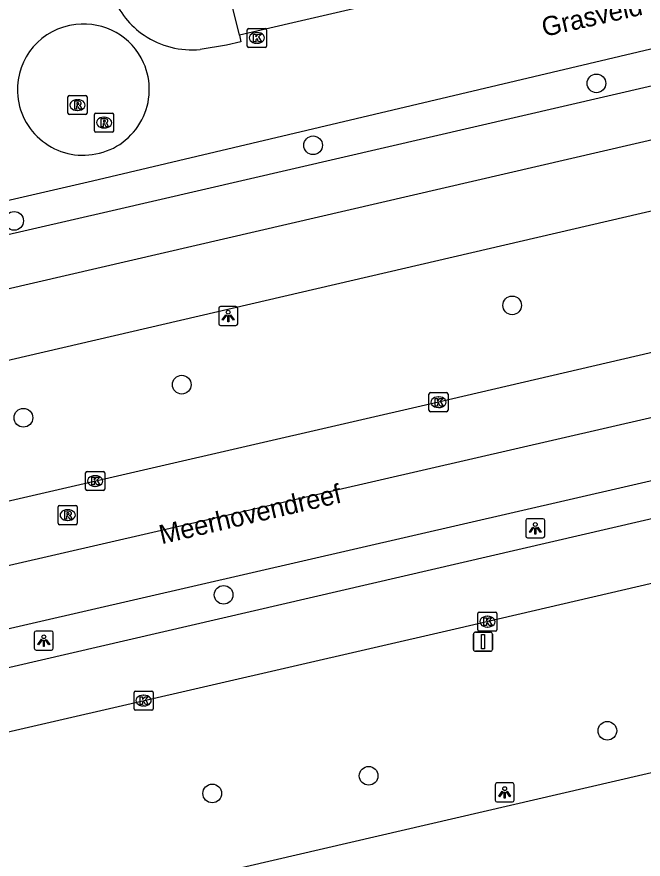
# Model space of a CAD drawing. Extents: x 156414 to 157775, y 382335 to 383765.
# Drawn here: x 157064.15 to 157096.95, y 382993.35 to 383037.44 of the extents above; entities that cross this region are included whole.
import ezdxf

# ---------------------------------------------------------------- set-up
doc = ezdxf.new("R2010")
doc.units = 0
for name, color, linetype in [('IMGEO_Boom', 7, 'Continuous'), ('IMGEO_Fietspad_gesloten', 7, 'Continuous'), ('IMGEO_Kolk', 7, 'Continuous'), ('IMGEO_Lichtpunt', 7, 'Continuous'), ('IMGEO_Openbare_ruimte_label', 7, 'Continuous'), ('IMGEO_Parkeervlak_open', 7, 'Continuous'), ('IMGEO_Rijbaan_lokaal_gesloten', 7, 'Continuous'), ('IMGEO_Rijbaan_lokaal_open', 7, 'Continuous'), ('IMGEO_Rijbaan_regionaal_gesloten', 7, 'Continuous'), ('IMGEO_Rioolput', 7, 'Continuous'), ('IMGEO_Verkeersbordpaal', 7, 'Continuous'), ('IMGEO_Voetpad_open', 7, 'Continuous')]:
    doc.layers.add(name, color=color, linetype=linetype)

msp = doc.modelspace()

# ---------------------------------------------------------------- linework, layer by layer
at = {"layer": 'IMGEO_Boom'}
for centre in [(157094.504, 383033.963), (157079.664, 383030.72), (157064.008, 383026.764), (157090.091, 383022.34), (157072.785, 383018.187), (157064.493, 383016.456), (157074.978, 383007.184), (157095.076, 383000.068), (157082.574, 382997.709), (157074.384, 382996.786)]:
    msp.add_circle(centre, 0.489, dxfattribs=at)
at = {"layer": 'IMGEO_Fietspad_gesloten'}
for points in [[(157134.445, 383039.6), (157025.431, 383014.337)], [(157025.969, 383010.873), (157049.55, 383016.188), (157125.414, 383033.797), (157133.846, 383035.729)]]:
    msp.add_lwpolyline(points, dxfattribs=at)
at = {"layer": 'IMGEO_Kolk'}
for p, q in [((157076.22, 383035.917), (157076.22, 383036.769)), ((157076.295, 383036.843), (157077.147, 383036.843)), ((157077.221, 383036.769), (157077.221, 383035.917)), ((157076.708, 383036.623), (157076.733, 383036.623)), ((157076.731, 383036.063), (157076.706, 383036.063)), ((157077.147, 383035.843), (157076.295, 383035.843)), ((157085.732, 383016.844), (157085.732, 383017.696)), ((157085.807, 383017.77), (157086.659, 383017.77)), ((157086.22, 383017.55), (157086.245, 383017.55)), ((157086.733, 383017.696), (157086.733, 383016.844)), ((157086.243, 383016.99), (157086.218, 383016.99)), ((157086.659, 383016.77), (157085.807, 383016.77)), ((157067.751, 383012.717), (157067.751, 383013.569)), ((157067.826, 383013.643), (157068.678, 383013.643)), ((157068.239, 383013.423), (157068.264, 383013.423)), ((157068.752, 383013.569), (157068.752, 383012.717)), ((157068.678, 383012.643), (157067.826, 383012.643)), ((157068.262, 383012.863), (157068.237, 383012.863)), ((157088.294, 383005.353), (157088.294, 383006.205)), ((157088.369, 383006.279), (157089.221, 383006.279)), ((157088.782, 383006.059), (157088.807, 383006.059)), ((157089.295, 383006.205), (157089.295, 383005.353)), ((157088.805, 383005.499), (157088.78, 383005.499)), ((157089.221, 383005.279), (157088.369, 383005.279)), ((157070.288, 383001.222), (157070.288, 383002.074)), ((157070.363, 383002.148), (157071.215, 383002.148)), ((157070.776, 383001.928), (157070.801, 383001.928)), ((157071.289, 383002.074), (157071.289, 383001.222)), ((157071.215, 383001.148), (157070.363, 383001.148)), ((157070.799, 383001.368), (157070.774, 383001.368))]:
    msp.add_line(p, q, dxfattribs=at)
for points in [[(157076.22, 383035.917), (157076.22, 383036.769)], [(157076.295, 383036.843), (157077.147, 383036.843)], [(157077.221, 383036.769), (157077.221, 383035.917)], [(157076.541, 383036.543), (157076.664, 383036.543), (157076.664, 383036.392), (157076.794, 383036.543), (157076.958, 383036.543), (157076.812, 383036.392), (157076.965, 383036.143), (157076.813, 383036.143), (157076.728, 383036.307), (157076.664, 383036.24), (157076.664, 383036.143), (157076.541, 383036.143), (157076.541, 383036.543)], [(157077.147, 383035.843), (157076.295, 383035.843)], [(157085.732, 383016.844), (157085.732, 383017.696)], [(157085.807, 383017.77), (157086.659, 383017.77)], [(157086.053, 383017.47), (157086.176, 383017.47), (157086.176, 383017.319), (157086.306, 383017.47), (157086.47, 383017.47), (157086.324, 383017.319), (157086.477, 383017.07), (157086.325, 383017.07), (157086.24, 383017.234), (157086.176, 383017.167), (157086.176, 383017.07), (157086.053, 383017.07), (157086.053, 383017.47)], [(157086.733, 383017.696), (157086.733, 383016.844)], [(157086.659, 383016.77), (157085.807, 383016.77)], [(157067.751, 383012.717), (157067.751, 383013.569)], [(157067.826, 383013.643), (157068.678, 383013.643)], [(157068.752, 383013.569), (157068.752, 383012.717)], [(157068.072, 383013.343), (157068.195, 383013.343), (157068.195, 383013.192), (157068.325, 383013.343), (157068.489, 383013.343), (157068.343, 383013.192), (157068.496, 383012.943), (157068.344, 383012.943), (157068.259, 383013.107), (157068.195, 383013.04), (157068.195, 383012.943), (157068.072, 383012.943), (157068.072, 383013.343)], [(157068.678, 383012.643), (157067.826, 383012.643)], [(157088.294, 383005.353), (157088.294, 383006.205)], [(157088.369, 383006.279), (157089.221, 383006.279)], [(157088.615, 383005.979), (157088.738, 383005.979), (157088.738, 383005.828), (157088.868, 383005.979), (157089.032, 383005.979), (157088.886, 383005.828), (157089.039, 383005.579), (157088.887, 383005.579), (157088.802, 383005.743), (157088.738, 383005.676), (157088.738, 383005.579), (157088.615, 383005.579), (157088.615, 383005.979)], [(157089.295, 383006.205), (157089.295, 383005.353)], [(157089.221, 383005.279), (157088.369, 383005.279)], [(157070.288, 383001.222), (157070.288, 383002.074)], [(157070.363, 383002.148), (157071.215, 383002.148)], [(157071.289, 383002.074), (157071.289, 383001.222)], [(157070.609, 383001.848), (157070.732, 383001.848), (157070.732, 383001.697), (157070.862, 383001.848), (157071.026, 383001.848), (157070.88, 383001.697), (157071.033, 383001.448), (157070.881, 383001.448), (157070.796, 383001.612), (157070.732, 383001.545), (157070.732, 383001.448), (157070.609, 383001.448), (157070.609, 383001.848)], [(157071.215, 383001.148), (157070.363, 383001.148)]]:
    msp.add_lwpolyline(points, dxfattribs=at)
for centre, start, end in [((157076.297, 383036.767), 91.552, 178.448), ((157076.297, 383036.767), 91.552, 178.448), ((157077.145, 383036.767), 1.552, 88.448), ((157077.145, 383036.767), 1.552, 88.448), ((157076.297, 383035.919), 181.552, 268.448), ((157076.297, 383035.919), 181.552, 268.448), ((157077.145, 383035.919), 271.552, 358.448), ((157077.145, 383035.919), 271.552, 358.448), ((157085.809, 383017.694), 91.552, 178.448), ((157085.809, 383017.694), 91.552, 178.448), ((157086.657, 383017.694), 1.552, 88.448), ((157086.657, 383017.694), 1.552, 88.448), ((157085.809, 383016.846), 181.552, 268.448), ((157085.809, 383016.846), 181.552, 268.448), ((157086.657, 383016.846), 271.552, 358.448), ((157086.657, 383016.846), 271.552, 358.448), ((157067.828, 383013.567), 91.552, 178.448), ((157067.828, 383013.567), 91.552, 178.448), ((157068.676, 383013.567), 1.552, 88.448), ((157068.676, 383013.567), 1.552, 88.448), ((157067.828, 383012.719), 181.552, 268.448), ((157067.828, 383012.719), 181.552, 268.448), ((157068.676, 383012.719), 271.552, 358.448), ((157068.676, 383012.719), 271.552, 358.448), ((157088.371, 383006.203), 91.552, 178.448), ((157088.371, 383006.203), 91.552, 178.448), ((157089.219, 383006.203), 1.552, 88.448), ((157089.219, 383006.203), 1.552, 88.448), ((157088.371, 383005.355), 181.552, 268.448), ((157088.371, 383005.355), 181.552, 268.448), ((157089.219, 383005.355), 271.552, 358.448), ((157089.219, 383005.355), 271.552, 358.448), ((157070.365, 383002.072), 91.552, 178.448), ((157070.365, 383002.072), 91.552, 178.448), ((157071.213, 383002.072), 1.552, 88.448), ((157071.213, 383002.072), 1.552, 88.448), ((157070.365, 383001.224), 181.552, 268.448), ((157070.365, 383001.224), 181.552, 268.448), ((157071.213, 383001.224), 271.552, 358.448), ((157071.213, 383001.224), 271.552, 358.448)]:
    msp.add_arc(centre, 0.0765, start, end, dxfattribs=at)
for centre, major_axis, ratio, start_param, end_param in [((157076.707, 383036.343), (-0.387, 0.002), 0.722429, 4.712389, 7.853982), ((157076.732, 383036.343), (-0.39, 0.002), 0.717154, 1.570796, 4.712389), ((157086.219, 383017.27), (-0.387, 0.002), 0.722429, 4.712389, 7.853982), ((157086.244, 383017.27), (-0.39, 0.002), 0.717154, 1.570796, 4.712389), ((157068.238, 383013.143), (-0.387, 0.002), 0.722429, 4.712389, 7.853982), ((157068.263, 383013.143), (-0.39, 0.002), 0.717154, 1.570796, 4.712389), ((157088.781, 383005.779), (-0.387, 0.002), 0.722429, 4.712389, 7.853982), ((157088.806, 383005.779), (-0.39, 0.002), 0.717154, 1.570796, 4.712389), ((157070.775, 383001.648), (-0.387, 0.002), 0.722429, 4.712389, 7.853982), ((157070.8, 383001.648), (-0.39, 0.002), 0.717154, 1.570796, 4.712389)]:
    msp.add_ellipse(centre, major_axis=major_axis, ratio=ratio, start_param=start_param, end_param=end_param, dxfattribs=at)
at = {"layer": 'IMGEO_Lichtpunt'}
for p, q in [((157075.622, 383022.281), (157074.814, 383022.281)), ((157075.622, 383022.281), (157074.814, 383022.281)), ((157074.72, 383022.186), (157074.72, 383021.379)), ((157074.72, 383022.186), (157074.72, 383021.379)), ((157075.716, 383021.379), (157075.716, 383022.186)), ((157075.716, 383021.379), (157075.716, 383022.186)), ((157074.814, 383021.285), (157075.622, 383021.285)), ((157074.814, 383021.285), (157075.622, 383021.285)), ((157090.803, 383011.071), (157090.803, 383010.264)), ((157090.803, 383011.071), (157090.803, 383010.264)), ((157091.705, 383011.166), (157090.897, 383011.166)), ((157091.705, 383011.166), (157090.897, 383011.166)), ((157091.799, 383010.264), (157091.799, 383011.071)), ((157091.799, 383010.264), (157091.799, 383011.071)), ((157090.897, 383010.17), (157091.705, 383010.17)), ((157090.897, 383010.17), (157091.705, 383010.17)), ((157065.061, 383005.191), (157065.061, 383004.384)), ((157065.061, 383005.191), (157065.061, 383004.384)), ((157065.963, 383005.286), (157065.155, 383005.286)), ((157065.963, 383005.286), (157065.155, 383005.286)), ((157066.057, 383004.384), (157066.057, 383005.191)), ((157066.057, 383004.384), (157066.057, 383005.191)), ((157065.155, 383004.29), (157065.963, 383004.29)), ((157065.155, 383004.29), (157065.963, 383004.29)), ((157089.2, 382997.241), (157089.2, 382996.434)), ((157089.2, 382997.241), (157089.2, 382996.434)), ((157090.102, 382997.336), (157089.294, 382997.336)), ((157090.102, 382997.336), (157089.294, 382997.336)), ((157090.196, 382996.434), (157090.196, 382997.241)), ((157090.196, 382996.434), (157090.196, 382997.241)), ((157089.294, 382996.34), (157090.102, 382996.34)), ((157089.294, 382996.34), (157090.102, 382996.34))]:
    msp.add_line(p, q, dxfattribs=at)
for points in [[(157075.094, 383021.85), (157075.133, 383021.822), (157074.945, 383021.56), (157074.907, 383021.587), (157075.094, 383021.85)], [(157075.196, 383021.802), (157075.243, 383021.802), (157075.243, 383021.48), (157075.196, 383021.48), (157075.196, 383021.802)], [(157075.306, 383021.822), (157075.344, 383021.849), (157075.531, 383021.587), (157075.492, 383021.559), (157075.306, 383021.822)], [(157091.177, 383010.735), (157091.216, 383010.707), (157091.028, 383010.445), (157090.99, 383010.472), (157091.177, 383010.735)], [(157091.389, 383010.707), (157091.427, 383010.734), (157091.614, 383010.472), (157091.575, 383010.444), (157091.389, 383010.707)], [(157091.279, 383010.687), (157091.326, 383010.687), (157091.326, 383010.365), (157091.279, 383010.365), (157091.279, 383010.687)], [(157065.435, 383004.855), (157065.474, 383004.827), (157065.286, 383004.565), (157065.248, 383004.592), (157065.435, 383004.855)], [(157065.537, 383004.807), (157065.584, 383004.807), (157065.584, 383004.485), (157065.537, 383004.485), (157065.537, 383004.807)], [(157065.647, 383004.827), (157065.685, 383004.854), (157065.872, 383004.592), (157065.833, 383004.564), (157065.647, 383004.827)], [(157089.574, 382996.905), (157089.613, 382996.877), (157089.425, 382996.615), (157089.387, 382996.642), (157089.574, 382996.905)], [(157089.676, 382996.857), (157089.723, 382996.857), (157089.723, 382996.535), (157089.676, 382996.535), (157089.676, 382996.857)], [(157089.786, 382996.877), (157089.824, 382996.904), (157090.011, 382996.642), (157089.972, 382996.614), (157089.786, 382996.877)]]:
    msp.add_lwpolyline(points, dxfattribs=at)
for centre in [(157075.219, 383021.984), (157091.302, 383010.869), (157065.56, 383004.989), (157089.699, 382997.039)]:
    msp.add_circle(centre, 0.0994, dxfattribs=at)
for centre, start, end in [((157074.814, 383022.186), 90, 180), ((157074.814, 383022.186), 90, 180), ((157075.622, 383022.186), 0, 90), ((157075.622, 383022.186), 0, 90), ((157074.814, 383021.379), 180, 270), ((157074.814, 383021.379), 180, 270), ((157075.622, 383021.379), 270, 0), ((157075.622, 383021.379), 270, 360), ((157090.897, 383011.071), 90, 180), ((157090.897, 383011.071), 90, 180), ((157091.705, 383011.071), 0, 90), ((157091.705, 383011.071), 0, 90), ((157090.897, 383010.264), 180, 270), ((157090.897, 383010.264), 180, 270), ((157091.705, 383010.264), 270, 0), ((157091.705, 383010.264), 270, 360), ((157065.155, 383005.191), 90, 180), ((157065.155, 383005.191), 90, 180), ((157065.963, 383005.191), 0, 90), ((157065.963, 383005.191), 0, 90), ((157065.155, 383004.384), 180, 270), ((157065.155, 383004.384), 180, 270), ((157065.963, 383004.384), 270, 0), ((157065.963, 383004.384), 270, 360), ((157089.294, 382997.241), 90, 180), ((157089.294, 382997.241), 90, 180), ((157090.102, 382997.241), 0, 90), ((157090.102, 382997.241), 0, 90), ((157089.294, 382996.434), 180, 270), ((157089.294, 382996.434), 180, 270), ((157090.102, 382996.434), 270, 0), ((157090.102, 382996.434), 270, 360)]:
    msp.add_arc(centre, 0.0946, start, end, dxfattribs=at)
at = {"layer": 'IMGEO_Parkeervlak_open'}
msp.add_lwpolyline([(157130.075, 383043.523), (157130.648, 383041.534), (157069.138, 383027.297), (157007.744, 383013.169)], dxfattribs=at)
at = {"layer": 'IMGEO_Rijbaan_lokaal_gesloten'}
for points in [[(157126.734, 383048.265), (157075.802, 383036.486)], [(157007.386, 383014.842), (157068.115, 383028.853), (157130.075, 383043.523)], [(157075.802, 383036.486), (157075.875, 383036.143), (157075.126, 383035.957), (157073.753, 383035.739)], [(157025.491, 382981.388), (157056.771, 382988.475), (157138.286, 383007.354)]]:
    msp.add_lwpolyline(points, dxfattribs=at)
for centre, radius, start, end in [((157073.302, 383040.149), 4.433, 201.3607, 235.85), ((157073.304, 383040.161), 4.444, 235.9095, 275.798)]:
    msp.add_arc(centre, radius, start, end, dxfattribs=at)
at = {"layer": 'IMGEO_Rijbaan_lokaal_open'}
for centre, radius, start, end in [((157067.61, 383033.633), 3.43, 96.1621, 182.3834), ((157067.656, 383033.636), 3.432, 24.1802, 96.9341), ((157067.657, 383033.639), 3.43, 280.5343, 24.1397), ((157067.611, 383033.632), 3.431, 182.3678, 281.3042)]:
    msp.add_arc(centre, radius, start, end, dxfattribs=at)
at = {"layer": 'IMGEO_Rijbaan_regionaal_gesloten'}
for points in [[(157135.435, 383028.656), (157123.21, 383025.803), (157120.078, 383025.139), (157086.233, 383017.27), (157021.079, 383002.266)], [(157141.179, 383026.512), (157114.05, 383020.299), (157040.159, 383003.288), (156998.833, 382993.499)], [(157011.984, 382991.402), (157114.126, 383015.047), (157142.331, 383021.576)], [(157011.566, 382993.422), (157107.253, 383015.436), (157126.773, 383019.975)], [(157136.075, 383016.764), (157087.113, 383005.388), (157023.233, 382990.672)]]:
    msp.add_lwpolyline(points, dxfattribs=at)
at = {"layer": 'IMGEO_Rioolput'}
for p, q in [((157066.827, 383032.4), (157066.827, 383033.252)), ((157066.902, 383033.326), (157067.754, 383033.326)), ((157067.828, 383033.252), (157067.828, 383032.4)), ((157067.315, 383033.106), (157067.34, 383033.106)), ((157067.338, 383032.546), (157067.313, 383032.546)), ((157068.294, 383032.406), (157069.146, 383032.406)), ((157067.754, 383032.326), (157066.902, 383032.326)), ((157068.219, 383031.48), (157068.219, 383032.332)), ((157068.707, 383032.186), (157068.732, 383032.186)), ((157069.22, 383032.332), (157069.22, 383031.48)), ((157068.73, 383031.626), (157068.705, 383031.626)), ((157069.146, 383031.406), (157068.294, 383031.406)), ((157066.311, 383010.931), (157066.311, 383011.783)), ((157066.386, 383011.857), (157067.238, 383011.857)), ((157066.799, 383011.637), (157066.824, 383011.637)), ((157067.312, 383011.783), (157067.312, 383010.931)), ((157067.238, 383010.857), (157066.386, 383010.857)), ((157066.822, 383011.077), (157066.797, 383011.077))]:
    msp.add_line(p, q, dxfattribs=at)
for points in [[(157066.827, 383032.4), (157066.827, 383033.252)], [(157066.902, 383033.326), (157067.754, 383033.326)], [(157067.828, 383033.252), (157067.828, 383032.4)], [(157067.416, 383033.024), (157067.164, 383033.026), (157067.164, 383032.626)], [(157067.164, 383032.626), (157067.288, 383032.626), (157067.288, 383032.788), (157067.299, 383032.788)], [(157067.342, 383032.945), (157067.288, 383032.945), (157067.288, 383032.864)], [(157067.288, 383032.864), (157067.34, 383032.864)], [(157067.346, 383032.759), (157067.417, 383032.626), (157067.557, 383032.626), (157067.492, 383032.752)], [(157068.294, 383032.406), (157069.146, 383032.406)], [(157067.754, 383032.326), (157066.902, 383032.326)], [(157068.219, 383031.48), (157068.219, 383032.332)], [(157068.808, 383032.104), (157068.556, 383032.106), (157068.556, 383031.706)], [(157068.734, 383032.025), (157068.68, 383032.025), (157068.68, 383031.944)], [(157068.68, 383031.944), (157068.732, 383031.944)], [(157069.22, 383032.332), (157069.22, 383031.48)], [(157068.556, 383031.706), (157068.68, 383031.706), (157068.68, 383031.868), (157068.691, 383031.868)], [(157068.738, 383031.839), (157068.809, 383031.706), (157068.949, 383031.706), (157068.884, 383031.832)], [(157069.146, 383031.406), (157068.294, 383031.406)], [(157066.311, 383010.931), (157066.311, 383011.783)], [(157066.386, 383011.857), (157067.238, 383011.857)], [(157067.312, 383011.783), (157067.312, 383010.931)], [(157066.9, 383011.555), (157066.648, 383011.557), (157066.648, 383011.157)], [(157066.648, 383011.157), (157066.772, 383011.157), (157066.772, 383011.319), (157066.783, 383011.319)], [(157066.826, 383011.476), (157066.772, 383011.476), (157066.772, 383011.395)], [(157066.772, 383011.395), (157066.824, 383011.395)], [(157066.83, 383011.29), (157066.901, 383011.157), (157067.041, 383011.157), (157066.976, 383011.283)], [(157067.238, 383010.857), (157066.386, 383010.857)]]:
    msp.add_lwpolyline(points, dxfattribs=at)
for centre, radius, start, end in [((157066.904, 383033.25), 0.0765, 91.552, 178.448), ((157066.904, 383033.25), 0.0765, 91.552, 178.448), ((157067.752, 383033.25), 0.0765, 1.552, 88.448), ((157067.752, 383033.25), 0.0765, 1.552, 88.448), ((157067.298, 383032.735), 0.0533, 26.0293, 88.6989), ((157067.324, 383033.053), 0.19, 274.7715, 282.9687), ((157067.348, 383032.849), 0.0964, 77.0061, 93.1865), ((157067.362, 383032.906), 0.0378, 276.6634, 79.6772), ((157067.415, 383032.914), 0.109, 350.3612, 89.416), ((157067.413, 383032.914), 0.112, 277.5842, 350.9817), ((157067.397, 383032.699), 0.108, 29.5134, 73.7905), ((157066.904, 383032.402), 0.0765, 181.552, 268.448), ((157066.904, 383032.402), 0.0765, 181.552, 268.448), ((157067.752, 383032.402), 0.0765, 271.552, 358.448), ((157067.752, 383032.402), 0.0765, 271.552, 358.448), ((157068.296, 383032.33), 0.0765, 91.552, 178.448), ((157068.296, 383032.33), 0.0765, 91.552, 178.448), ((157069.144, 383032.33), 0.0765, 1.552, 88.448), ((157069.144, 383032.33), 0.0765, 1.552, 88.448), ((157068.716, 383032.133), 0.19, 274.7715, 282.9687), ((157068.74, 383031.929), 0.0964, 77.0061, 93.1865), ((157068.754, 383031.986), 0.0378, 276.6634, 79.6772), ((157068.807, 383031.994), 0.109, 350.3612, 89.416), ((157068.805, 383031.994), 0.112, 277.5842, 350.9817), ((157068.296, 383031.482), 0.0765, 181.552, 268.448), ((157068.296, 383031.482), 0.0765, 181.552, 268.448), ((157068.69, 383031.815), 0.0533, 26.0293, 88.6989), ((157068.789, 383031.779), 0.108, 29.5134, 73.7905), ((157069.144, 383031.482), 0.0765, 271.552, 358.448), ((157069.144, 383031.482), 0.0765, 271.552, 358.448), ((157066.388, 383011.781), 0.0765, 91.552, 178.448), ((157066.388, 383011.781), 0.0765, 91.552, 178.448), ((157067.236, 383011.781), 0.0765, 1.552, 88.448), ((157067.236, 383011.781), 0.0765, 1.552, 88.448), ((157066.782, 383011.266), 0.0533, 26.0293, 88.6989), ((157066.808, 383011.584), 0.19, 274.7715, 282.9687), ((157066.832, 383011.38), 0.0964, 77.0061, 93.1865), ((157066.846, 383011.437), 0.0378, 276.6634, 79.6772), ((157066.899, 383011.445), 0.109, 350.3612, 89.416), ((157066.897, 383011.445), 0.112, 277.5842, 350.9817), ((157066.881, 383011.23), 0.108, 29.5134, 73.7905), ((157066.388, 383010.933), 0.0765, 181.552, 268.448), ((157066.388, 383010.933), 0.0765, 181.552, 268.448), ((157067.236, 383010.933), 0.0765, 271.552, 358.448), ((157067.236, 383010.933), 0.0765, 271.552, 358.448)]:
    msp.add_arc(centre, radius, start, end, dxfattribs=at)
for centre, major_axis, ratio, start_param, end_param in [((157067.314, 383032.826), (-0.387, 0.002), 0.722429, 4.712389, 7.853982), ((157067.339, 383032.826), (-0.39, 0.002), 0.717154, 1.570796, 4.712389), ((157068.706, 383031.906), (-0.387, 0.002), 0.722429, 4.712389, 7.853982), ((157068.731, 383031.906), (-0.39, 0.002), 0.717154, 1.570796, 4.712389), ((157066.798, 383011.357), (-0.387, 0.002), 0.722429, 4.712389, 7.853982), ((157066.823, 383011.357), (-0.39, 0.002), 0.717154, 1.570796, 4.712389)]:
    msp.add_ellipse(centre, major_axis=major_axis, ratio=ratio, start_param=start_param, end_param=end_param, dxfattribs=at)
at = {"layer": 'IMGEO_Verkeersbordpaal'}
for p, q in [((157088.066, 383004.329), (157088.066, 383005.129)), ((157088.066, 383005.129), (157088.066, 383004.329)), ((157088.166, 383005.229), (157088.956, 383005.229)), ((157088.956, 383005.229), (157088.166, 383005.229)), ((157089.056, 383005.129), (157089.056, 383004.329)), ((157089.056, 383004.329), (157089.056, 383005.129)), ((157088.956, 383004.229), (157088.166, 383004.229)), ((157088.166, 383004.229), (157088.956, 383004.229))]:
    msp.add_line(p, q, dxfattribs=at)
msp.add_lwpolyline([(157088.486, 383005.104), (157088.636, 383005.104), (157088.636, 383004.354), (157088.486, 383004.354), (157088.486, 383005.104)], dxfattribs=at)
for centre, start, end in [((157088.166, 383005.129), 90, 180), ((157088.166, 383005.129), 90, 180), ((157088.956, 383005.129), 0, 90), ((157088.956, 383005.129), 360, 90), ((157088.166, 383004.329), 180, 270), ((157088.166, 383004.329), 180, 270), ((157088.956, 383004.329), 270, 0), ((157088.956, 383004.329), 270, 0)]:
    msp.add_arc(centre, 0.1, start, end, dxfattribs=at)
at = {"layer": 'IMGEO_Voetpad_open'}
msp.add_lwpolyline([(157075.802, 383036.486), (157075.416, 383038.117), (157126.347, 383049.879), (157126.734, 383048.265)], dxfattribs=at)

# ---------------------------------------------------------------- texts
at = {"layer": 'IMGEO_Openbare_ruimte_label'}
for s, rotation, p in [('Grasveld', 12.6469, (157091.762, 383036.394)), ('Meerhovendreef', 13.0633, (157071.731, 383009.829))]:
    msp.add_text(s, height=1, rotation=rotation, dxfattribs=at).set_placement(p)

doc.saveas('drawing.dxf')
